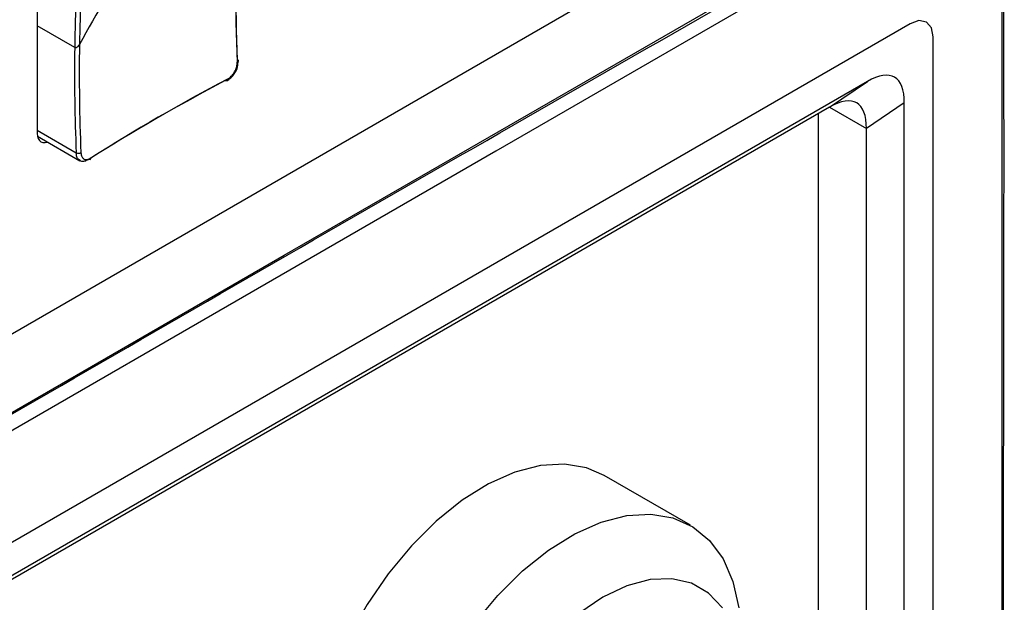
# Model space of a CAD drawing. Header units: millimetres. Extents: x 7146 to 9108, y -1574 to -663.
# Tile 279 of 289: x 8749 to 8810, y -1119 to -1083. Entities that reach past the tile are written whole.
import ezdxf

# ---------------------------------------------------------------- set-up
doc = ezdxf.new("R2010")
doc.units = ezdxf.units.MM
doc.header["$LTSCALE"] = 3

msp = doc.modelspace()

# ---------------------------------------------------------------- linework, layer by layer
at = {"linetype": 'Continuous', "lineweight": 30}
for p, q in [((8710.865, -1124.2), (8804.208, -1070.315)), ((8750.361, -1080.129), (8750.361, -1090.009)), ((8803.995, -1083.257), (8710.653, -1137.143)), ((8752.662, -1084.715), (8750.361, -1083.387)), ((8805.41, -1271.826), (8805.41, -1084.074)), ((8801.369, -1086.814), (8615.703, -1193.997)), ((8799.045, -1088.391), (8801.369, -1086.814)), ((8799.045, -1088.391), (8615.906, -1194.115)), ((8799.044, -1088.392), (8801.317, -1089.704)), ((8803.642, -1088.127), (8801.317, -1089.704)), ((8803.642, -1270.623), (8803.642, -1088.127)), ((8798.347, -1088.794), (8798.347, -1267.635)), ((8750.361, -1089.805), (8752.753, -1091.185)), ((8750.375, -1090.167), (8752.982, -1091.673)), ((8801.317, -1269.281), (8801.317, -1089.704)), ((8790.494, -1114.071), (8785.19, -1111.01))]:
    msp.add_line(p, q, dxfattribs=at)
at = {"linetype": 'Continuous', "lineweight": 30, "flags": 128}
for points in [[(8607.426, -1188.757), (8607.427, -1188.757), (8608.841, -1187.941), (8614.498, -1184.676), (8637.126, -1171.615), (8727.637, -1119.367), (8730.782, -1117.551), (8765.536, -1097.486), (8800.289, -1077.421), (8808.398, -1072.739), (8808.398, -1072.739)], [(8808.229, -1073.947), (8808.229, -1073.947), (8806.814, -1074.764), (8801.158, -1078.029), (8778.531, -1091.091), (8688.023, -1143.34), (8647.587, -1166.684), (8614.803, -1185.61), (8607.131, -1190.039), (8607.131, -1190.039)], [(8809.643, -1298.818), (8809.643, -1298.818), (8809.643, -1297.185), (8809.644, -1290.652), (8809.645, -1264.523), (8809.648, -1160.006), (8809.646, -1121.466), (8809.644, -1083.621), (8809.643, -1074.765), (8809.643, -1074.765)], [(8805.41, -1084.074), (8805.302, -1083.511), (8804.995, -1083.158), (8804.537, -1083.069), (8803.995, -1083.257)], [(8762.653, -1085.47), (8762.678, -1085.487), (8762.697, -1085.506), (8762.708, -1085.527), (8762.711, -1085.549), (8762.706, -1085.572), (8762.693, -1085.593), (8762.672, -1085.613), (8762.645, -1085.63)], [(8762.044, -1086.669), (8762.043, -1086.702), (8762.037, -1086.73), (8762.025, -1086.752), (8762.008, -1086.767), (8761.987, -1086.776), (8761.963, -1086.777), (8761.937, -1086.77), (8761.91, -1086.756)], [(8750.361, -1090.009), (8750.376, -1090.175), (8750.421, -1090.318), (8750.493, -1090.432), (8750.589, -1090.512), (8750.707, -1090.556), (8750.842, -1090.561), (8750.988, -1090.528), (8750.995, -1090.525)], [(8785.19, -1111.01), (8784.121, -1110.548), (8782.758, -1110.315), (8781.276, -1110.404), (8779.711, -1110.811), (8778.097, -1111.527), (8776.475, -1112.535), (8774.881, -1113.813), (8773.352, -1115.329), (8771.926, -1117.048), (8770.634, -1118.93), (8769.508, -1120.932), (8768.574, -1123.005), (8767.853, -1125.101), (8767.364, -1127.172), (8767.116, -1129.168), (8767.116, -1131.043), (8767.364, -1132.753), (8767.853, -1134.258), (8768.574, -1135.523), (8769.508, -1136.517), (8770.192, -1136.991)], [(8777.229, -1120.11), (8778.656, -1118.39), (8780.184, -1116.874), (8781.778, -1115.597), (8783.401, -1114.588), (8785.014, -1113.872), (8786.58, -1113.465), (8788.061, -1113.377), (8789.424, -1113.609), (8790.637, -1114.157), (8791.67, -1115.007), (8792.5, -1116.14), (8793.107, -1117.529), (8793.477, -1119.141)], [(8792.464, -1119.145), (8791.616, -1118.236), (8790.57, -1117.632), (8789.358, -1117.352), (8788.018, -1117.404), (8786.589, -1117.786), (8785.116, -1118.488), (8783.642, -1119.488)]]:
    msp.add_lwpolyline(points, dxfattribs=at)
at = {"linetype": 'Continuous', "lineweight": 30}
for centre, radius, start, end in [((8878.227, -1080.612), 115.676, 177.59286, 182.40714), ((8878.033, -1080.78), 115.491, 177.59292, 182.40708), ((8884.527, -1156.691), 150.057, 148.73949, 151.26051), ((8862.821, -1086.197), 110.169, 177.54023, 179.22929), ((8862.729, -1086.186), 109.786, 177.53903, 179.1407), ((8871.222, -1086.273), 118.57, 179.24686, 182.37424), ((8871.134, -1086.273), 118.192, 179.15972, 182.37608), ((8815.48, -1189.27), 115.666, 117.59017, 122.40446), ((8815.529, -1189.019), 115.481, 117.59023, 122.4044), ((8752.886, -1090.896), 0.319, 245.36285, 299.62738), ((8753.543, -1091.537), 0.102, 306.10875, 9.99704)]:
    msp.add_arc(centre, radius, start, end, dxfattribs=at)
for centre in [(8798.142, -1095.029), (8795.817, -1096.606)]:
    msp.add_ellipse(centre, major_axis=(4.899, 8.486), ratio=0.294623, start_param=5.811322, end_param=6.754988, dxfattribs=at)
for points, knots in [([(8614.832, -1184.603), (8616.742, -1183.501), (8653.452, -1162.309), (8707.631, -1131.103), (8768.369, -1095.88), (8795.748, -1080.266), (8805.925, -1074.254), (8807.89, -1073.199), (8808.589, -1072.659), (8808.826, -1072.475)], [0, 0, 0, 0, 0.029527, 0.567428, 0.836378, 0.970853, 0.987662, 0.995807, 1, 1, 1, 1]), ([(8809.695, -1299.281), (8809.697, -1299.269), (8809.771, -1298.795), (8809.756, -1297.572), (8809.74, -1295.056), (8809.75, -1290.404), (8809.723, -1247.525), (8809.783, -1186.54), (8809.71, -1118.484), (8809.789, -1088.055), (8809.732, -1076.529), (8809.776, -1074.603), (8809.688, -1073.84), (8809.676, -1073.734)], [0, 0, 0, 0, 0.00018, 0.006676, 0.01594, 0.033563, 0.068651, 0.58623, 0.84502, 0.974415, 0.990607, 0.998701, 1, 1, 1, 1]), ([(8752.662, -1084.715), (8752.671, -1084.719), (8752.693, -1084.729), (8752.739, -1084.729), (8752.802, -1084.707), (8752.878, -1084.65), (8752.928, -1084.586), (8752.952, -1084.544), (8752.955, -1084.539)], [0, 0, 0, 0, 0.092403, 0.221892, 0.396331, 0.637987, 0.956519, 1, 1, 1, 1]), ([(8752.662, -1084.715), (8752.671, -1084.719), (8752.693, -1084.729), (8752.739, -1084.729), (8752.802, -1084.707), (8752.878, -1084.65), (8752.928, -1084.586), (8752.952, -1084.544), (8752.955, -1084.539)], [0, 0, 0, 0, 0.092403, 0.221892, 0.396331, 0.637987, 0.956519, 1, 1, 1, 1]), ([(8762.044, -1086.669), (8762.091, -1086.641), (8762.208, -1086.571), (8762.381, -1086.393), (8762.534, -1086.149), (8762.634, -1085.88), (8762.641, -1085.713), (8762.645, -1085.63)], [0, 0, 0, 0, 0.14265, 0.356768, 0.570999, 0.785504, 1, 1, 1, 1]), ([(8762.485, -1086.302), (8762.492, -1086.294), (8762.582, -1086.183), (8762.685, -1085.907), (8762.702, -1085.665), (8762.71, -1085.544)], [0, 0, 0, 0, 0.040052, 0.520055, 1, 1, 1, 1]), ([(8762.002, -1086.765), (8762.092, -1086.711), (8762.278, -1086.6), (8762.415, -1086.403), (8762.485, -1086.302)], [0, 0, 0, 0, 0.486105, 1, 1, 1, 1]), ([(8752.988, -1091.661), (8752.949, -1091.638), (8752.851, -1091.581), (8752.774, -1091.404), (8752.759, -1091.248), (8752.753, -1091.185)], [0, 0, 0, 0, 0.28561, 0.714392, 1, 1, 1, 1]), ([(8753.044, -1091.173), (8753.049, -1091.224), (8753.061, -1091.351), (8753.138, -1091.507), (8753.274, -1091.605), (8753.45, -1091.618), (8753.579, -1091.552), (8753.644, -1091.519)], [0, 0, 0, 0, 0.142653, 0.356767, 0.571002, 0.785513, 1, 1, 1, 1]), ([(8753.496, -1091.614), (8753.416, -1091.653), (8753.257, -1091.731), (8753.078, -1091.734), (8753.006, -1091.676), (8752.988, -1091.661)], [0, 0, 0, 0, 0.428412, 0.856922, 1, 1, 1, 1])]:
    msp.add_open_spline(points, degree=3, knots=knots, dxfattribs=at)

doc.saveas('drawing.dxf')
